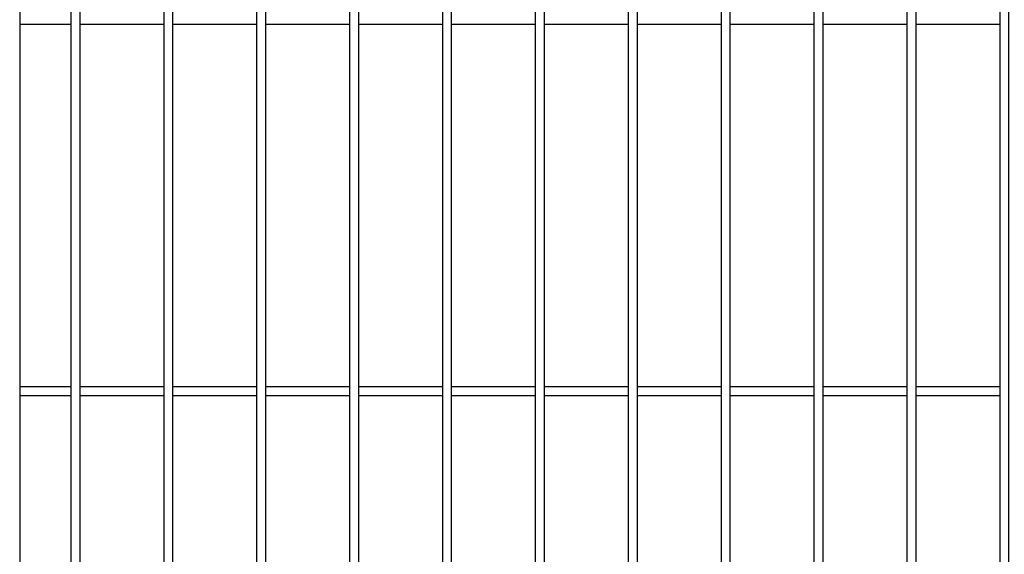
# Model space of a CAD drawing. Header units: inches. Extents: x 43593 to 117387, y -66787 to -26237.
# Tile 284 of 340: x 51251 to 51357, y -27723 to -27665. Entities that reach past the tile are written whole.
import ezdxf

# ---------------------------------------------------------------- set-up
doc = ezdxf.new("R2010")
doc.units = ezdxf.units.IN
doc.header["$MEASUREMENT"] = 0
doc.layers.add('AW OGRODZENIA', color=253, linetype='Continuous')

msp = doc.modelspace()

# ---------------------------------------------------------------- linework, layer by layer
at = {"layer": 'AW OGRODZENIA'}
for p, q in [((51250.576, -27545.548), (51250.576, -27774.748)), ((51250.576, -27665.469), (51256.084, -27665.469)), ((51250.576, -27665.469), (51256.084, -27665.469)), ((51250.576, -27665.469), (51256.084, -27665.469)), ((51250.576, -27665.469), (51256.084, -27665.469)), ((51250.576, -27665.469), (51256.084, -27665.469)), ((51257.076, -27665.469), (51266.084, -27665.469)), ((51257.076, -27665.469), (51266.084, -27665.469)), ((51257.076, -27665.469), (51266.084, -27665.469)), ((51257.076, -27665.469), (51266.084, -27665.469)), ((51257.076, -27665.469), (51266.084, -27665.469)), ((51257.076, -27665.469), (51266.084, -27665.469)), ((51257.076, -27665.469), (51266.084, -27665.469)), ((51257.076, -27665.469), (51266.084, -27665.469)), ((51257.076, -27665.469), (51266.084, -27665.469)), ((51257.076, -27665.469), (51266.084, -27665.469)), ((51257.076, -27665.469), (51266.084, -27665.469)), ((51257.076, -27665.469), (51266.084, -27665.469)), ((51257.076, -27665.469), (51266.084, -27665.469)), ((51257.076, -27665.469), (51266.084, -27665.469)), ((51257.076, -27665.469), (51266.084, -27665.469)), ((51257.076, -27665.469), (51266.084, -27665.469)), ((51257.076, -27665.469), (51266.084, -27665.469)), ((51257.076, -27665.469), (51266.084, -27665.469)), ((51257.076, -27665.469), (51266.084, -27665.469)), ((51257.076, -27665.469), (51266.084, -27665.469)), ((51257.076, -27665.469), (51266.084, -27665.469)), ((51257.076, -27665.469), (51266.084, -27665.469)), ((51257.076, -27665.469), (51266.084, -27665.469)), ((51257.076, -27665.469), (51266.084, -27665.469)), ((51257.076, -27665.469), (51266.084, -27665.469)), ((51267.076, -27665.469), (51276.084, -27665.469)), ((51267.076, -27665.469), (51276.084, -27665.469)), ((51267.076, -27665.469), (51276.084, -27665.469)), ((51267.076, -27665.469), (51276.084, -27665.469)), ((51267.076, -27665.469), (51276.084, -27665.469)), ((51267.076, -27665.469), (51276.084, -27665.469)), ((51267.076, -27665.469), (51276.084, -27665.469)), ((51267.076, -27665.469), (51276.084, -27665.469)), ((51267.076, -27665.469), (51276.084, -27665.469)), ((51267.076, -27665.469), (51276.084, -27665.469)), ((51267.076, -27665.469), (51276.084, -27665.469)), ((51267.076, -27665.469), (51276.084, -27665.469)), ((51267.076, -27665.469), (51276.084, -27665.469)), ((51267.076, -27665.469), (51276.084, -27665.469)), ((51267.076, -27665.469), (51276.084, -27665.469)), ((51267.076, -27665.469), (51276.084, -27665.469)), ((51267.076, -27665.469), (51276.084, -27665.469)), ((51267.076, -27665.469), (51276.084, -27665.469)), ((51267.076, -27665.469), (51276.084, -27665.469)), ((51267.076, -27665.469), (51276.084, -27665.469)), ((51267.076, -27665.469), (51276.084, -27665.469)), ((51267.076, -27665.469), (51276.084, -27665.469)), ((51267.076, -27665.469), (51276.084, -27665.469)), ((51267.076, -27665.469), (51276.084, -27665.469)), ((51267.076, -27665.469), (51276.084, -27665.469)), ((51277.076, -27665.469), (51286.084, -27665.469)), ((51277.076, -27665.469), (51286.084, -27665.469)), ((51277.076, -27665.469), (51286.084, -27665.469)), ((51277.076, -27665.469), (51286.084, -27665.469)), ((51277.076, -27665.469), (51286.084, -27665.469)), ((51277.076, -27665.469), (51286.084, -27665.469)), ((51277.076, -27665.469), (51286.084, -27665.469)), ((51277.076, -27665.469), (51286.084, -27665.469)), ((51277.076, -27665.469), (51286.084, -27665.469)), ((51277.076, -27665.469), (51286.084, -27665.469)), ((51277.076, -27665.469), (51286.084, -27665.469)), ((51277.076, -27665.469), (51286.084, -27665.469)), ((51277.076, -27665.469), (51286.084, -27665.469)), ((51277.076, -27665.469), (51286.084, -27665.469)), ((51277.076, -27665.469), (51286.084, -27665.469)), ((51277.076, -27665.469), (51286.084, -27665.469)), ((51277.076, -27665.469), (51286.084, -27665.469)), ((51277.076, -27665.469), (51286.084, -27665.469)), ((51277.076, -27665.469), (51286.084, -27665.469)), ((51277.076, -27665.469), (51286.084, -27665.469)), ((51277.076, -27665.469), (51286.084, -27665.469)), ((51277.076, -27665.469), (51286.084, -27665.469)), ((51277.076, -27665.469), (51286.084, -27665.469)), ((51277.076, -27665.469), (51286.084, -27665.469)), ((51277.076, -27665.469), (51286.084, -27665.469)), ((51287.076, -27665.469), (51296.084, -27665.469)), ((51287.076, -27665.469), (51296.084, -27665.469)), ((51287.076, -27665.469), (51296.084, -27665.469)), ((51287.076, -27665.469), (51296.084, -27665.469)), ((51287.076, -27665.469), (51296.084, -27665.469)), ((51287.076, -27665.469), (51296.084, -27665.469)), ((51287.076, -27665.469), (51296.084, -27665.469)), ((51287.076, -27665.469), (51296.084, -27665.469)), ((51287.076, -27665.469), (51296.084, -27665.469)), ((51287.076, -27665.469), (51296.084, -27665.469)), ((51287.076, -27665.469), (51296.084, -27665.469)), ((51287.076, -27665.469), (51296.084, -27665.469)), ((51287.076, -27665.469), (51296.084, -27665.469)), ((51287.076, -27665.469), (51296.084, -27665.469)), ((51287.076, -27665.469), (51296.084, -27665.469)), ((51287.076, -27665.469), (51296.084, -27665.469)), ((51287.076, -27665.469), (51296.084, -27665.469)), ((51287.076, -27665.469), (51296.084, -27665.469)), ((51287.076, -27665.469), (51296.084, -27665.469)), ((51287.076, -27665.469), (51296.084, -27665.469)), ((51287.076, -27665.469), (51296.084, -27665.469)), ((51287.076, -27665.469), (51296.084, -27665.469)), ((51287.076, -27665.469), (51296.084, -27665.469)), ((51287.076, -27665.469), (51296.084, -27665.469)), ((51287.076, -27665.469), (51296.084, -27665.469)), ((51297.076, -27665.469), (51306.084, -27665.469)), ((51297.076, -27665.469), (51306.084, -27665.469)), ((51297.076, -27665.469), (51306.084, -27665.469)), ((51297.076, -27665.469), (51306.084, -27665.469)), ((51297.076, -27665.469), (51306.084, -27665.469)), ((51297.076, -27665.469), (51306.084, -27665.469)), ((51297.076, -27665.469), (51306.084, -27665.469)), ((51297.076, -27665.469), (51306.084, -27665.469)), ((51297.076, -27665.469), (51306.084, -27665.469)), ((51297.076, -27665.469), (51306.084, -27665.469)), ((51297.076, -27665.469), (51306.084, -27665.469)), ((51297.076, -27665.469), (51306.084, -27665.469)), ((51297.076, -27665.469), (51306.084, -27665.469)), ((51297.076, -27665.469), (51306.084, -27665.469)), ((51297.076, -27665.469), (51306.084, -27665.469)), ((51297.076, -27665.469), (51306.084, -27665.469)), ((51297.076, -27665.469), (51306.084, -27665.469)), ((51297.076, -27665.469), (51306.084, -27665.469)), ((51297.076, -27665.469), (51306.084, -27665.469)), ((51297.076, -27665.469), (51306.084, -27665.469)), ((51297.076, -27665.469), (51306.084, -27665.469)), ((51297.076, -27665.469), (51306.084, -27665.469)), ((51297.076, -27665.469), (51306.084, -27665.469)), ((51297.076, -27665.469), (51306.084, -27665.469)), ((51297.076, -27665.469), (51306.084, -27665.469)), ((51307.076, -27665.469), (51316.084, -27665.469)), ((51307.076, -27665.469), (51316.084, -27665.469)), ((51307.076, -27665.469), (51316.084, -27665.469)), ((51307.076, -27665.469), (51316.084, -27665.469)), ((51307.076, -27665.469), (51316.084, -27665.469)), ((51307.076, -27665.469), (51316.084, -27665.469)), ((51307.076, -27665.469), (51316.084, -27665.469)), ((51307.076, -27665.469), (51316.084, -27665.469)), ((51307.076, -27665.469), (51316.084, -27665.469)), ((51307.076, -27665.469), (51316.084, -27665.469)), ((51307.076, -27665.469), (51316.084, -27665.469)), ((51307.076, -27665.469), (51316.084, -27665.469)), ((51307.076, -27665.469), (51316.084, -27665.469)), ((51307.076, -27665.469), (51316.084, -27665.469)), ((51307.076, -27665.469), (51316.084, -27665.469)), ((51307.076, -27665.469), (51316.084, -27665.469)), ((51307.076, -27665.469), (51316.084, -27665.469)), ((51307.076, -27665.469), (51316.084, -27665.469)), ((51307.076, -27665.469), (51316.084, -27665.469)), ((51307.076, -27665.469), (51316.084, -27665.469)), ((51307.076, -27665.469), (51316.084, -27665.469)), ((51307.076, -27665.469), (51316.084, -27665.469)), ((51307.076, -27665.469), (51316.084, -27665.469)), ((51307.076, -27665.469), (51316.084, -27665.469)), ((51307.076, -27665.469), (51316.084, -27665.469)), ((51317.076, -27665.469), (51326.084, -27665.469)), ((51317.076, -27665.469), (51326.084, -27665.469)), ((51317.076, -27665.469), (51326.084, -27665.469)), ((51317.076, -27665.469), (51326.084, -27665.469)), ((51317.076, -27665.469), (51326.084, -27665.469)), ((51317.076, -27665.469), (51326.084, -27665.469)), ((51317.076, -27665.469), (51326.084, -27665.469)), ((51317.076, -27665.469), (51326.084, -27665.469)), ((51317.076, -27665.469), (51326.084, -27665.469)), ((51317.076, -27665.469), (51326.084, -27665.469)), ((51317.076, -27665.469), (51326.084, -27665.469)), ((51317.076, -27665.469), (51326.084, -27665.469)), ((51317.076, -27665.469), (51326.084, -27665.469)), ((51317.076, -27665.469), (51326.084, -27665.469)), ((51317.076, -27665.469), (51326.084, -27665.469)), ((51317.076, -27665.469), (51326.084, -27665.469)), ((51317.076, -27665.469), (51326.084, -27665.469)), ((51317.076, -27665.469), (51326.084, -27665.469)), ((51317.076, -27665.469), (51326.084, -27665.469)), ((51317.076, -27665.469), (51326.084, -27665.469)), ((51317.076, -27665.469), (51326.084, -27665.469)), ((51317.076, -27665.469), (51326.084, -27665.469)), ((51317.076, -27665.469), (51326.084, -27665.469)), ((51317.076, -27665.469), (51326.084, -27665.469)), ((51317.076, -27665.469), (51326.084, -27665.469)), ((51327.076, -27665.469), (51336.084, -27665.469)), ((51327.076, -27665.469), (51336.084, -27665.469)), ((51327.076, -27665.469), (51336.084, -27665.469)), ((51327.076, -27665.469), (51336.084, -27665.469)), ((51327.076, -27665.469), (51336.084, -27665.469)), ((51327.076, -27665.469), (51336.084, -27665.469)), ((51327.076, -27665.469), (51336.084, -27665.469)), ((51327.076, -27665.469), (51336.084, -27665.469)), ((51327.076, -27665.469), (51336.084, -27665.469)), ((51327.076, -27665.469), (51336.084, -27665.469)), ((51327.076, -27665.469), (51336.084, -27665.469)), ((51327.076, -27665.469), (51336.084, -27665.469)), ((51327.076, -27665.469), (51336.084, -27665.469)), ((51327.076, -27665.469), (51336.084, -27665.469)), ((51327.076, -27665.469), (51336.084, -27665.469)), ((51327.076, -27665.469), (51336.084, -27665.469)), ((51327.076, -27665.469), (51336.084, -27665.469)), ((51327.076, -27665.469), (51336.084, -27665.469)), ((51327.076, -27665.469), (51336.084, -27665.469)), ((51327.076, -27665.469), (51336.084, -27665.469)), ((51327.076, -27665.469), (51336.084, -27665.469)), ((51327.076, -27665.469), (51336.084, -27665.469)), ((51327.076, -27665.469), (51336.084, -27665.469)), ((51327.076, -27665.469), (51336.084, -27665.469)), ((51327.076, -27665.469), (51336.084, -27665.469)), ((51337.076, -27665.469), (51346.084, -27665.469)), ((51337.076, -27665.469), (51346.084, -27665.469)), ((51337.076, -27665.469), (51346.084, -27665.469)), ((51337.076, -27665.469), (51346.084, -27665.469)), ((51337.076, -27665.469), (51346.084, -27665.469)), ((51337.076, -27665.469), (51346.084, -27665.469)), ((51337.076, -27665.469), (51346.084, -27665.469)), ((51337.076, -27665.469), (51346.084, -27665.469)), ((51337.076, -27665.469), (51346.084, -27665.469)), ((51337.076, -27665.469), (51346.084, -27665.469)), ((51337.076, -27665.469), (51346.084, -27665.469)), ((51337.076, -27665.469), (51346.084, -27665.469)), ((51337.076, -27665.469), (51346.084, -27665.469)), ((51337.076, -27665.469), (51346.084, -27665.469)), ((51337.076, -27665.469), (51346.084, -27665.469)), ((51337.076, -27665.469), (51346.084, -27665.469)), ((51337.076, -27665.469), (51346.084, -27665.469)), ((51337.076, -27665.469), (51346.084, -27665.469)), ((51337.076, -27665.469), (51346.084, -27665.469)), ((51337.076, -27665.469), (51346.084, -27665.469)), ((51337.076, -27665.469), (51346.084, -27665.469)), ((51337.076, -27665.469), (51346.084, -27665.469)), ((51337.076, -27665.469), (51346.084, -27665.469)), ((51337.076, -27665.469), (51346.084, -27665.469)), ((51337.076, -27665.469), (51346.084, -27665.469)), ((51347.076, -27665.469), (51356.084, -27665.469)), ((51347.076, -27665.469), (51356.084, -27665.469)), ((51347.076, -27665.469), (51356.084, -27665.469)), ((51347.076, -27665.469), (51356.084, -27665.469)), ((51347.076, -27665.469), (51356.084, -27665.469)), ((51347.076, -27665.469), (51356.084, -27665.469)), ((51347.076, -27665.469), (51356.084, -27665.469)), ((51347.076, -27665.469), (51356.084, -27665.469)), ((51347.076, -27665.469), (51356.084, -27665.469)), ((51347.076, -27665.469), (51356.084, -27665.469)), ((51347.076, -27665.469), (51356.084, -27665.469)), ((51347.076, -27665.469), (51356.084, -27665.469)), ((51347.076, -27665.469), (51356.084, -27665.469)), ((51347.076, -27665.469), (51356.084, -27665.469)), ((51347.076, -27665.469), (51356.084, -27665.469)), ((51347.076, -27665.469), (51356.084, -27665.469)), ((51347.076, -27665.469), (51356.084, -27665.469)), ((51347.076, -27665.469), (51356.084, -27665.469)), ((51347.076, -27665.469), (51356.084, -27665.469)), ((51347.076, -27665.469), (51356.084, -27665.469)), ((51347.076, -27665.469), (51356.084, -27665.469)), ((51347.076, -27665.469), (51356.084, -27665.469)), ((51347.076, -27665.469), (51356.084, -27665.469)), ((51347.076, -27665.469), (51356.084, -27665.469)), ((51347.076, -27665.469), (51356.084, -27665.469)), ((51250.576, -27704.469), (51256.084, -27704.469)), ((51250.576, -27704.469), (51256.084, -27704.469)), ((51250.576, -27704.469), (51256.084, -27704.469)), ((51250.576, -27704.469), (51256.084, -27704.469)), ((51250.576, -27704.469), (51256.084, -27704.469)), ((51250.576, -27704.469), (51256.084, -27704.469)), ((51250.576, -27704.469), (51256.084, -27704.469)), ((51250.576, -27704.469), (51256.084, -27704.469)), ((51250.576, -27704.469), (51256.084, -27704.469)), ((51250.576, -27704.469), (51256.084, -27704.469)), ((51250.576, -27704.469), (51256.084, -27704.469)), ((51250.576, -27704.469), (51256.084, -27704.469)), ((51250.576, -27704.469), (51256.084, -27704.469)), ((51250.576, -27704.469), (51256.084, -27704.469)), ((51250.576, -27704.469), (51256.084, -27704.469)), ((51250.576, -27704.469), (51256.084, -27704.469)), ((51250.576, -27704.469), (51256.084, -27704.469)), ((51250.576, -27704.469), (51256.084, -27704.469)), ((51250.576, -27704.469), (51256.084, -27704.469)), ((51250.576, -27704.469), (51256.084, -27704.469)), ((51250.576, -27704.469), (51256.084, -27704.469)), ((51250.576, -27704.469), (51256.084, -27704.469)), ((51250.576, -27704.469), (51256.084, -27704.469)), ((51250.576, -27704.469), (51256.084, -27704.469)), ((51250.576, -27704.469), (51256.084, -27704.469)), ((51257.076, -27704.469), (51266.084, -27704.469)), ((51257.076, -27704.469), (51266.084, -27704.469)), ((51257.076, -27704.469), (51266.084, -27704.469)), ((51257.076, -27704.469), (51266.084, -27704.469)), ((51257.076, -27704.469), (51266.084, -27704.469)), ((51257.076, -27704.469), (51266.084, -27704.469)), ((51257.076, -27704.469), (51266.084, -27704.469)), ((51257.076, -27704.469), (51266.084, -27704.469)), ((51257.076, -27704.469), (51266.084, -27704.469)), ((51257.076, -27704.469), (51266.084, -27704.469)), ((51257.076, -27704.469), (51266.084, -27704.469)), ((51257.076, -27704.469), (51266.084, -27704.469)), ((51257.076, -27704.469), (51266.084, -27704.469)), ((51257.076, -27704.469), (51266.084, -27704.469)), ((51257.076, -27704.469), (51266.084, -27704.469)), ((51257.076, -27704.469), (51266.084, -27704.469)), ((51257.076, -27704.469), (51266.084, -27704.469)), ((51257.076, -27704.469), (51266.084, -27704.469)), ((51257.076, -27704.469), (51266.084, -27704.469)), ((51257.076, -27704.469), (51266.084, -27704.469)), ((51257.076, -27704.469), (51266.084, -27704.469)), ((51257.076, -27704.469), (51266.084, -27704.469)), ((51257.076, -27704.469), (51266.084, -27704.469)), ((51257.076, -27704.469), (51266.084, -27704.469)), ((51257.076, -27704.469), (51266.084, -27704.469)), ((51267.076, -27704.469), (51276.084, -27704.469)), ((51267.076, -27704.469), (51276.084, -27704.469)), ((51267.076, -27704.469), (51276.084, -27704.469)), ((51267.076, -27704.469), (51276.084, -27704.469)), ((51267.076, -27704.469), (51276.084, -27704.469)), ((51267.076, -27704.469), (51276.084, -27704.469)), ((51267.076, -27704.469), (51276.084, -27704.469)), ((51267.076, -27704.469), (51276.084, -27704.469)), ((51267.076, -27704.469), (51276.084, -27704.469)), ((51267.076, -27704.469), (51276.084, -27704.469)), ((51267.076, -27704.469), (51276.084, -27704.469)), ((51267.076, -27704.469), (51276.084, -27704.469)), ((51267.076, -27704.469), (51276.084, -27704.469)), ((51267.076, -27704.469), (51276.084, -27704.469)), ((51267.076, -27704.469), (51276.084, -27704.469)), ((51267.076, -27704.469), (51276.084, -27704.469)), ((51267.076, -27704.469), (51276.084, -27704.469)), ((51267.076, -27704.469), (51276.084, -27704.469)), ((51267.076, -27704.469), (51276.084, -27704.469)), ((51267.076, -27704.469), (51276.084, -27704.469)), ((51267.076, -27704.469), (51276.084, -27704.469)), ((51267.076, -27704.469), (51276.084, -27704.469)), ((51267.076, -27704.469), (51276.084, -27704.469)), ((51267.076, -27704.469), (51276.084, -27704.469)), ((51267.076, -27704.469), (51276.084, -27704.469)), ((51277.076, -27704.469), (51286.084, -27704.469)), ((51277.076, -27704.469), (51286.084, -27704.469)), ((51277.076, -27704.469), (51286.084, -27704.469)), ((51277.076, -27704.469), (51286.084, -27704.469)), ((51277.076, -27704.469), (51286.084, -27704.469)), ((51277.076, -27704.469), (51286.084, -27704.469)), ((51277.076, -27704.469), (51286.084, -27704.469)), ((51277.076, -27704.469), (51286.084, -27704.469)), ((51277.076, -27704.469), (51286.084, -27704.469)), ((51277.076, -27704.469), (51286.084, -27704.469)), ((51277.076, -27704.469), (51286.084, -27704.469)), ((51277.076, -27704.469), (51286.084, -27704.469)), ((51277.076, -27704.469), (51286.084, -27704.469)), ((51277.076, -27704.469), (51286.084, -27704.469)), ((51277.076, -27704.469), (51286.084, -27704.469)), ((51277.076, -27704.469), (51286.084, -27704.469)), ((51277.076, -27704.469), (51286.084, -27704.469)), ((51277.076, -27704.469), (51286.084, -27704.469)), ((51277.076, -27704.469), (51286.084, -27704.469)), ((51277.076, -27704.469), (51286.084, -27704.469)), ((51277.076, -27704.469), (51286.084, -27704.469)), ((51277.076, -27704.469), (51286.084, -27704.469)), ((51277.076, -27704.469), (51286.084, -27704.469)), ((51277.076, -27704.469), (51286.084, -27704.469)), ((51277.076, -27704.469), (51286.084, -27704.469)), ((51287.076, -27704.469), (51296.084, -27704.469)), ((51287.076, -27704.469), (51296.084, -27704.469)), ((51287.076, -27704.469), (51296.084, -27704.469)), ((51287.076, -27704.469), (51296.084, -27704.469)), ((51287.076, -27704.469), (51296.084, -27704.469)), ((51287.076, -27704.469), (51296.084, -27704.469)), ((51287.076, -27704.469), (51296.084, -27704.469)), ((51287.076, -27704.469), (51296.084, -27704.469)), ((51287.076, -27704.469), (51296.084, -27704.469)), ((51287.076, -27704.469), (51296.084, -27704.469)), ((51287.076, -27704.469), (51296.084, -27704.469)), ((51287.076, -27704.469), (51296.084, -27704.469)), ((51287.076, -27704.469), (51296.084, -27704.469)), ((51287.076, -27704.469), (51296.084, -27704.469)), ((51287.076, -27704.469), (51296.084, -27704.469)), ((51287.076, -27704.469), (51296.084, -27704.469)), ((51287.076, -27704.469), (51296.084, -27704.469)), ((51287.076, -27704.469), (51296.084, -27704.469)), ((51287.076, -27704.469), (51296.084, -27704.469)), ((51287.076, -27704.469), (51296.084, -27704.469)), ((51287.076, -27704.469), (51296.084, -27704.469)), ((51287.076, -27704.469), (51296.084, -27704.469)), ((51287.076, -27704.469), (51296.084, -27704.469)), ((51287.076, -27704.469), (51296.084, -27704.469)), ((51287.076, -27704.469), (51296.084, -27704.469)), ((51297.076, -27704.469), (51306.084, -27704.469)), ((51297.076, -27704.469), (51306.084, -27704.469)), ((51297.076, -27704.469), (51306.084, -27704.469)), ((51297.076, -27704.469), (51306.084, -27704.469)), ((51297.076, -27704.469), (51306.084, -27704.469)), ((51297.076, -27704.469), (51306.084, -27704.469)), ((51297.076, -27704.469), (51306.084, -27704.469)), ((51297.076, -27704.469), (51306.084, -27704.469)), ((51297.076, -27704.469), (51306.084, -27704.469)), ((51297.076, -27704.469), (51306.084, -27704.469)), ((51297.076, -27704.469), (51306.084, -27704.469)), ((51297.076, -27704.469), (51306.084, -27704.469)), ((51297.076, -27704.469), (51306.084, -27704.469)), ((51297.076, -27704.469), (51306.084, -27704.469)), ((51297.076, -27704.469), (51306.084, -27704.469)), ((51297.076, -27704.469), (51306.084, -27704.469)), ((51297.076, -27704.469), (51306.084, -27704.469)), ((51297.076, -27704.469), (51306.084, -27704.469)), ((51297.076, -27704.469), (51306.084, -27704.469)), ((51297.076, -27704.469), (51306.084, -27704.469)), ((51297.076, -27704.469), (51306.084, -27704.469)), ((51297.076, -27704.469), (51306.084, -27704.469)), ((51297.076, -27704.469), (51306.084, -27704.469)), ((51297.076, -27704.469), (51306.084, -27704.469)), ((51297.076, -27704.469), (51306.084, -27704.469)), ((51307.076, -27704.469), (51316.084, -27704.469)), ((51307.076, -27704.469), (51316.084, -27704.469)), ((51307.076, -27704.469), (51316.084, -27704.469)), ((51307.076, -27704.469), (51316.084, -27704.469)), ((51307.076, -27704.469), (51316.084, -27704.469)), ((51307.076, -27704.469), (51316.084, -27704.469)), ((51307.076, -27704.469), (51316.084, -27704.469)), ((51307.076, -27704.469), (51316.084, -27704.469)), ((51307.076, -27704.469), (51316.084, -27704.469)), ((51307.076, -27704.469), (51316.084, -27704.469)), ((51307.076, -27704.469), (51316.084, -27704.469)), ((51307.076, -27704.469), (51316.084, -27704.469)), ((51307.076, -27704.469), (51316.084, -27704.469)), ((51307.076, -27704.469), (51316.084, -27704.469)), ((51307.076, -27704.469), (51316.084, -27704.469)), ((51307.076, -27704.469), (51316.084, -27704.469)), ((51307.076, -27704.469), (51316.084, -27704.469)), ((51307.076, -27704.469), (51316.084, -27704.469)), ((51307.076, -27704.469), (51316.084, -27704.469)), ((51307.076, -27704.469), (51316.084, -27704.469)), ((51307.076, -27704.469), (51316.084, -27704.469)), ((51307.076, -27704.469), (51316.084, -27704.469)), ((51307.076, -27704.469), (51316.084, -27704.469)), ((51307.076, -27704.469), (51316.084, -27704.469)), ((51307.076, -27704.469), (51316.084, -27704.469)), ((51317.076, -27704.469), (51326.084, -27704.469)), ((51317.076, -27704.469), (51326.084, -27704.469)), ((51317.076, -27704.469), (51326.084, -27704.469)), ((51317.076, -27704.469), (51326.084, -27704.469)), ((51317.076, -27704.469), (51326.084, -27704.469)), ((51317.076, -27704.469), (51326.084, -27704.469)), ((51317.076, -27704.469), (51326.084, -27704.469)), ((51317.076, -27704.469), (51326.084, -27704.469)), ((51317.076, -27704.469), (51326.084, -27704.469)), ((51317.076, -27704.469), (51326.084, -27704.469)), ((51317.076, -27704.469), (51326.084, -27704.469)), ((51317.076, -27704.469), (51326.084, -27704.469)), ((51317.076, -27704.469), (51326.084, -27704.469)), ((51317.076, -27704.469), (51326.084, -27704.469)), ((51317.076, -27704.469), (51326.084, -27704.469)), ((51317.076, -27704.469), (51326.084, -27704.469)), ((51317.076, -27704.469), (51326.084, -27704.469)), ((51317.076, -27704.469), (51326.084, -27704.469)), ((51317.076, -27704.469), (51326.084, -27704.469)), ((51317.076, -27704.469), (51326.084, -27704.469)), ((51317.076, -27704.469), (51326.084, -27704.469)), ((51317.076, -27704.469), (51326.084, -27704.469)), ((51317.076, -27704.469), (51326.084, -27704.469)), ((51317.076, -27704.469), (51326.084, -27704.469)), ((51317.076, -27704.469), (51326.084, -27704.469)), ((51327.076, -27704.469), (51336.084, -27704.469)), ((51327.076, -27704.469), (51336.084, -27704.469)), ((51327.076, -27704.469), (51336.084, -27704.469)), ((51327.076, -27704.469), (51336.084, -27704.469)), ((51327.076, -27704.469), (51336.084, -27704.469)), ((51327.076, -27704.469), (51336.084, -27704.469)), ((51327.076, -27704.469), (51336.084, -27704.469)), ((51327.076, -27704.469), (51336.084, -27704.469)), ((51327.076, -27704.469), (51336.084, -27704.469)), ((51327.076, -27704.469), (51336.084, -27704.469)), ((51327.076, -27704.469), (51336.084, -27704.469)), ((51327.076, -27704.469), (51336.084, -27704.469)), ((51327.076, -27704.469), (51336.084, -27704.469)), ((51327.076, -27704.469), (51336.084, -27704.469)), ((51327.076, -27704.469), (51336.084, -27704.469)), ((51327.076, -27704.469), (51336.084, -27704.469)), ((51327.076, -27704.469), (51336.084, -27704.469)), ((51327.076, -27704.469), (51336.084, -27704.469)), ((51327.076, -27704.469), (51336.084, -27704.469)), ((51327.076, -27704.469), (51336.084, -27704.469)), ((51327.076, -27704.469), (51336.084, -27704.469)), ((51327.076, -27704.469), (51336.084, -27704.469)), ((51327.076, -27704.469), (51336.084, -27704.469)), ((51327.076, -27704.469), (51336.084, -27704.469)), ((51327.076, -27704.469), (51336.084, -27704.469)), ((51337.076, -27704.469), (51346.084, -27704.469)), ((51337.076, -27704.469), (51346.084, -27704.469)), ((51337.076, -27704.469), (51346.084, -27704.469)), ((51337.076, -27704.469), (51346.084, -27704.469)), ((51337.076, -27704.469), (51346.084, -27704.469)), ((51337.076, -27704.469), (51346.084, -27704.469)), ((51337.076, -27704.469), (51346.084, -27704.469)), ((51337.076, -27704.469), (51346.084, -27704.469)), ((51337.076, -27704.469), (51346.084, -27704.469)), ((51337.076, -27704.469), (51346.084, -27704.469)), ((51337.076, -27704.469), (51346.084, -27704.469)), ((51337.076, -27704.469), (51346.084, -27704.469)), ((51337.076, -27704.469), (51346.084, -27704.469)), ((51337.076, -27704.469), (51346.084, -27704.469)), ((51337.076, -27704.469), (51346.084, -27704.469)), ((51337.076, -27704.469), (51346.084, -27704.469)), ((51337.076, -27704.469), (51346.084, -27704.469)), ((51337.076, -27704.469), (51346.084, -27704.469)), ((51337.076, -27704.469), (51346.084, -27704.469)), ((51337.076, -27704.469), (51346.084, -27704.469)), ((51337.076, -27704.469), (51346.084, -27704.469)), ((51337.076, -27704.469), (51346.084, -27704.469)), ((51337.076, -27704.469), (51346.084, -27704.469)), ((51337.076, -27704.469), (51346.084, -27704.469)), ((51337.076, -27704.469), (51346.084, -27704.469)), ((51347.076, -27704.469), (51356.084, -27704.469)), ((51347.076, -27704.469), (51356.084, -27704.469)), ((51347.076, -27704.469), (51356.084, -27704.469)), ((51347.076, -27704.469), (51356.084, -27704.469)), ((51347.076, -27704.469), (51356.084, -27704.469)), ((51347.076, -27704.469), (51356.084, -27704.469)), ((51347.076, -27704.469), (51356.084, -27704.469)), ((51347.076, -27704.469), (51356.084, -27704.469)), ((51347.076, -27704.469), (51356.084, -27704.469)), ((51347.076, -27704.469), (51356.084, -27704.469)), ((51347.076, -27704.469), (51356.084, -27704.469)), ((51347.076, -27704.469), (51356.084, -27704.469)), ((51347.076, -27704.469), (51356.084, -27704.469)), ((51347.076, -27704.469), (51356.084, -27704.469)), ((51347.076, -27704.469), (51356.084, -27704.469)), ((51347.076, -27704.469), (51356.084, -27704.469)), ((51347.076, -27704.469), (51356.084, -27704.469)), ((51347.076, -27704.469), (51356.084, -27704.469)), ((51347.076, -27704.469), (51356.084, -27704.469)), ((51347.076, -27704.469), (51356.084, -27704.469)), ((51347.076, -27704.469), (51356.084, -27704.469)), ((51347.076, -27704.469), (51356.084, -27704.469)), ((51347.076, -27704.469), (51356.084, -27704.469)), ((51347.076, -27704.469), (51356.084, -27704.469)), ((51347.076, -27704.469), (51356.084, -27704.469)), ((51250.576, -27705.469), (51256.084, -27705.469)), ((51250.576, -27705.469), (51256.084, -27705.469)), ((51250.576, -27705.469), (51256.084, -27705.469)), ((51250.576, -27705.469), (51256.084, -27705.469)), ((51250.576, -27705.469), (51256.084, -27705.469)), ((51250.576, -27705.469), (51256.084, -27705.469)), ((51250.576, -27705.469), (51256.084, -27705.469)), ((51250.576, -27705.469), (51256.084, -27705.469)), ((51250.576, -27705.469), (51256.084, -27705.469)), ((51250.576, -27705.469), (51256.084, -27705.469)), ((51250.576, -27705.469), (51256.084, -27705.469)), ((51250.576, -27705.469), (51256.084, -27705.469)), ((51250.576, -27705.469), (51256.084, -27705.469)), ((51250.576, -27705.469), (51256.084, -27705.469)), ((51250.576, -27705.469), (51256.084, -27705.469)), ((51250.576, -27705.469), (51256.084, -27705.469)), ((51250.576, -27705.469), (51256.084, -27705.469)), ((51250.576, -27705.469), (51256.084, -27705.469)), ((51250.576, -27705.469), (51256.084, -27705.469)), ((51250.576, -27705.469), (51256.084, -27705.469)), ((51250.576, -27705.469), (51256.084, -27705.469)), ((51250.576, -27705.469), (51256.084, -27705.469)), ((51250.576, -27705.469), (51256.084, -27705.469)), ((51250.576, -27705.469), (51256.084, -27705.469)), ((51250.576, -27705.469), (51256.084, -27705.469)), ((51257.076, -27705.469), (51266.084, -27705.469)), ((51257.076, -27705.469), (51266.084, -27705.469)), ((51257.076, -27705.469), (51266.084, -27705.469)), ((51257.076, -27705.469), (51266.084, -27705.469)), ((51257.076, -27705.469), (51266.084, -27705.469)), ((51257.076, -27705.469), (51266.084, -27705.469)), ((51257.076, -27705.469), (51266.084, -27705.469)), ((51257.076, -27705.469), (51266.084, -27705.469)), ((51257.076, -27705.469), (51266.084, -27705.469)), ((51257.076, -27705.469), (51266.084, -27705.469)), ((51257.076, -27705.469), (51266.084, -27705.469)), ((51257.076, -27705.469), (51266.084, -27705.469)), ((51257.076, -27705.469), (51266.084, -27705.469)), ((51257.076, -27705.469), (51266.084, -27705.469)), ((51257.076, -27705.469), (51266.084, -27705.469)), ((51257.076, -27705.469), (51266.084, -27705.469)), ((51257.076, -27705.469), (51266.084, -27705.469)), ((51257.076, -27705.469), (51266.084, -27705.469)), ((51257.076, -27705.469), (51266.084, -27705.469)), ((51257.076, -27705.469), (51266.084, -27705.469)), ((51257.076, -27705.469), (51266.084, -27705.469)), ((51257.076, -27705.469), (51266.084, -27705.469)), ((51257.076, -27705.469), (51266.084, -27705.469)), ((51257.076, -27705.469), (51266.084, -27705.469)), ((51257.076, -27705.469), (51266.084, -27705.469)), ((51267.076, -27705.469), (51276.084, -27705.469)), ((51267.076, -27705.469), (51276.084, -27705.469)), ((51267.076, -27705.469), (51276.084, -27705.469)), ((51267.076, -27705.469), (51276.084, -27705.469)), ((51267.076, -27705.469), (51276.084, -27705.469)), ((51267.076, -27705.469), (51276.084, -27705.469)), ((51267.076, -27705.469), (51276.084, -27705.469)), ((51267.076, -27705.469), (51276.084, -27705.469)), ((51267.076, -27705.469), (51276.084, -27705.469)), ((51267.076, -27705.469), (51276.084, -27705.469)), ((51267.076, -27705.469), (51276.084, -27705.469)), ((51267.076, -27705.469), (51276.084, -27705.469)), ((51267.076, -27705.469), (51276.084, -27705.469)), ((51267.076, -27705.469), (51276.084, -27705.469)), ((51267.076, -27705.469), (51276.084, -27705.469)), ((51267.076, -27705.469), (51276.084, -27705.469)), ((51267.076, -27705.469), (51276.084, -27705.469)), ((51267.076, -27705.469), (51276.084, -27705.469)), ((51267.076, -27705.469), (51276.084, -27705.469)), ((51267.076, -27705.469), (51276.084, -27705.469)), ((51267.076, -27705.469), (51276.084, -27705.469)), ((51267.076, -27705.469), (51276.084, -27705.469)), ((51267.076, -27705.469), (51276.084, -27705.469)), ((51267.076, -27705.469), (51276.084, -27705.469)), ((51267.076, -27705.469), (51276.084, -27705.469)), ((51277.076, -27705.469), (51286.084, -27705.469)), ((51277.076, -27705.469), (51286.084, -27705.469)), ((51277.076, -27705.469), (51286.084, -27705.469)), ((51277.076, -27705.469), (51286.084, -27705.469)), ((51277.076, -27705.469), (51286.084, -27705.469)), ((51277.076, -27705.469), (51286.084, -27705.469)), ((51277.076, -27705.469), (51286.084, -27705.469)), ((51277.076, -27705.469), (51286.084, -27705.469)), ((51277.076, -27705.469), (51286.084, -27705.469)), ((51277.076, -27705.469), (51286.084, -27705.469)), ((51277.076, -27705.469), (51286.084, -27705.469)), ((51277.076, -27705.469), (51286.084, -27705.469)), ((51277.076, -27705.469), (51286.084, -27705.469)), ((51277.076, -27705.469), (51286.084, -27705.469)), ((51277.076, -27705.469), (51286.084, -27705.469)), ((51277.076, -27705.469), (51286.084, -27705.469)), ((51277.076, -27705.469), (51286.084, -27705.469)), ((51277.076, -27705.469), (51286.084, -27705.469)), ((51277.076, -27705.469), (51286.084, -27705.469)), ((51277.076, -27705.469), (51286.084, -27705.469)), ((51277.076, -27705.469), (51286.084, -27705.469)), ((51277.076, -27705.469), (51286.084, -27705.469)), ((51277.076, -27705.469), (51286.084, -27705.469)), ((51277.076, -27705.469), (51286.084, -27705.469)), ((51277.076, -27705.469), (51286.084, -27705.469)), ((51287.076, -27705.469), (51296.084, -27705.469)), ((51287.076, -27705.469), (51296.084, -27705.469)), ((51287.076, -27705.469), (51296.084, -27705.469)), ((51287.076, -27705.469), (51296.084, -27705.469)), ((51287.076, -27705.469), (51296.084, -27705.469)), ((51287.076, -27705.469), (51296.084, -27705.469)), ((51287.076, -27705.469), (51296.084, -27705.469)), ((51287.076, -27705.469), (51296.084, -27705.469)), ((51287.076, -27705.469), (51296.084, -27705.469)), ((51287.076, -27705.469), (51296.084, -27705.469)), ((51287.076, -27705.469), (51296.084, -27705.469)), ((51287.076, -27705.469), (51296.084, -27705.469)), ((51287.076, -27705.469), (51296.084, -27705.469)), ((51287.076, -27705.469), (51296.084, -27705.469)), ((51287.076, -27705.469), (51296.084, -27705.469)), ((51287.076, -27705.469), (51296.084, -27705.469)), ((51287.076, -27705.469), (51296.084, -27705.469)), ((51287.076, -27705.469), (51296.084, -27705.469)), ((51287.076, -27705.469), (51296.084, -27705.469)), ((51287.076, -27705.469), (51296.084, -27705.469)), ((51287.076, -27705.469), (51296.084, -27705.469)), ((51287.076, -27705.469), (51296.084, -27705.469)), ((51287.076, -27705.469), (51296.084, -27705.469)), ((51287.076, -27705.469), (51296.084, -27705.469)), ((51287.076, -27705.469), (51296.084, -27705.469)), ((51297.076, -27705.469), (51306.084, -27705.469)), ((51297.076, -27705.469), (51306.084, -27705.469)), ((51297.076, -27705.469), (51306.084, -27705.469)), ((51297.076, -27705.469), (51306.084, -27705.469)), ((51297.076, -27705.469), (51306.084, -27705.469)), ((51297.076, -27705.469), (51306.084, -27705.469)), ((51297.076, -27705.469), (51306.084, -27705.469)), ((51297.076, -27705.469), (51306.084, -27705.469)), ((51297.076, -27705.469), (51306.084, -27705.469)), ((51297.076, -27705.469), (51306.084, -27705.469)), ((51297.076, -27705.469), (51306.084, -27705.469)), ((51297.076, -27705.469), (51306.084, -27705.469)), ((51297.076, -27705.469), (51306.084, -27705.469)), ((51297.076, -27705.469), (51306.084, -27705.469)), ((51297.076, -27705.469), (51306.084, -27705.469)), ((51297.076, -27705.469), (51306.084, -27705.469)), ((51297.076, -27705.469), (51306.084, -27705.469)), ((51297.076, -27705.469), (51306.084, -27705.469)), ((51297.076, -27705.469), (51306.084, -27705.469)), ((51297.076, -27705.469), (51306.084, -27705.469)), ((51297.076, -27705.469), (51306.084, -27705.469)), ((51297.076, -27705.469), (51306.084, -27705.469)), ((51297.076, -27705.469), (51306.084, -27705.469)), ((51297.076, -27705.469), (51306.084, -27705.469)), ((51297.076, -27705.469), (51306.084, -27705.469)), ((51307.076, -27705.469), (51316.084, -27705.469)), ((51307.076, -27705.469), (51316.084, -27705.469)), ((51307.076, -27705.469), (51316.084, -27705.469)), ((51307.076, -27705.469), (51316.084, -27705.469)), ((51307.076, -27705.469), (51316.084, -27705.469)), ((51307.076, -27705.469), (51316.084, -27705.469)), ((51307.076, -27705.469), (51316.084, -27705.469)), ((51307.076, -27705.469), (51316.084, -27705.469)), ((51307.076, -27705.469), (51316.084, -27705.469)), ((51307.076, -27705.469), (51316.084, -27705.469)), ((51307.076, -27705.469), (51316.084, -27705.469)), ((51307.076, -27705.469), (51316.084, -27705.469)), ((51307.076, -27705.469), (51316.084, -27705.469)), ((51307.076, -27705.469), (51316.084, -27705.469)), ((51307.076, -27705.469), (51316.084, -27705.469)), ((51307.076, -27705.469), (51316.084, -27705.469)), ((51307.076, -27705.469), (51316.084, -27705.469)), ((51307.076, -27705.469), (51316.084, -27705.469)), ((51307.076, -27705.469), (51316.084, -27705.469)), ((51307.076, -27705.469), (51316.084, -27705.469)), ((51307.076, -27705.469), (51316.084, -27705.469)), ((51307.076, -27705.469), (51316.084, -27705.469)), ((51307.076, -27705.469), (51316.084, -27705.469)), ((51307.076, -27705.469), (51316.084, -27705.469)), ((51307.076, -27705.469), (51316.084, -27705.469)), ((51317.076, -27705.469), (51326.084, -27705.469)), ((51317.076, -27705.469), (51326.084, -27705.469)), ((51317.076, -27705.469), (51326.084, -27705.469)), ((51317.076, -27705.469), (51326.084, -27705.469)), ((51317.076, -27705.469), (51326.084, -27705.469)), ((51317.076, -27705.469), (51326.084, -27705.469)), ((51317.076, -27705.469), (51326.084, -27705.469)), ((51317.076, -27705.469), (51326.084, -27705.469)), ((51317.076, -27705.469), (51326.084, -27705.469)), ((51317.076, -27705.469), (51326.084, -27705.469)), ((51317.076, -27705.469), (51326.084, -27705.469)), ((51317.076, -27705.469), (51326.084, -27705.469)), ((51317.076, -27705.469), (51326.084, -27705.469)), ((51317.076, -27705.469), (51326.084, -27705.469)), ((51317.076, -27705.469), (51326.084, -27705.469)), ((51317.076, -27705.469), (51326.084, -27705.469)), ((51317.076, -27705.469), (51326.084, -27705.469)), ((51317.076, -27705.469), (51326.084, -27705.469)), ((51317.076, -27705.469), (51326.084, -27705.469)), ((51317.076, -27705.469), (51326.084, -27705.469)), ((51317.076, -27705.469), (51326.084, -27705.469)), ((51317.076, -27705.469), (51326.084, -27705.469)), ((51317.076, -27705.469), (51326.084, -27705.469)), ((51317.076, -27705.469), (51326.084, -27705.469)), ((51317.076, -27705.469), (51326.084, -27705.469)), ((51327.076, -27705.469), (51336.084, -27705.469)), ((51327.076, -27705.469), (51336.084, -27705.469)), ((51327.076, -27705.469), (51336.084, -27705.469)), ((51327.076, -27705.469), (51336.084, -27705.469)), ((51327.076, -27705.469), (51336.084, -27705.469)), ((51327.076, -27705.469), (51336.084, -27705.469)), ((51327.076, -27705.469), (51336.084, -27705.469)), ((51327.076, -27705.469), (51336.084, -27705.469)), ((51327.076, -27705.469), (51336.084, -27705.469)), ((51327.076, -27705.469), (51336.084, -27705.469)), ((51327.076, -27705.469), (51336.084, -27705.469)), ((51327.076, -27705.469), (51336.084, -27705.469)), ((51327.076, -27705.469), (51336.084, -27705.469)), ((51327.076, -27705.469), (51336.084, -27705.469)), ((51327.076, -27705.469), (51336.084, -27705.469)), ((51327.076, -27705.469), (51336.084, -27705.469)), ((51327.076, -27705.469), (51336.084, -27705.469)), ((51327.076, -27705.469), (51336.084, -27705.469)), ((51327.076, -27705.469), (51336.084, -27705.469)), ((51327.076, -27705.469), (51336.084, -27705.469)), ((51327.076, -27705.469), (51336.084, -27705.469)), ((51327.076, -27705.469), (51336.084, -27705.469)), ((51327.076, -27705.469), (51336.084, -27705.469)), ((51327.076, -27705.469), (51336.084, -27705.469)), ((51327.076, -27705.469), (51336.084, -27705.469)), ((51337.076, -27705.469), (51346.084, -27705.469)), ((51337.076, -27705.469), (51346.084, -27705.469)), ((51337.076, -27705.469), (51346.084, -27705.469)), ((51337.076, -27705.469), (51346.084, -27705.469)), ((51337.076, -27705.469), (51346.084, -27705.469)), ((51337.076, -27705.469), (51346.084, -27705.469)), ((51337.076, -27705.469), (51346.084, -27705.469)), ((51337.076, -27705.469), (51346.084, -27705.469)), ((51337.076, -27705.469), (51346.084, -27705.469)), ((51337.076, -27705.469), (51346.084, -27705.469)), ((51337.076, -27705.469), (51346.084, -27705.469)), ((51337.076, -27705.469), (51346.084, -27705.469)), ((51337.076, -27705.469), (51346.084, -27705.469)), ((51337.076, -27705.469), (51346.084, -27705.469)), ((51337.076, -27705.469), (51346.084, -27705.469)), ((51337.076, -27705.469), (51346.084, -27705.469)), ((51337.076, -27705.469), (51346.084, -27705.469)), ((51337.076, -27705.469), (51346.084, -27705.469)), ((51337.076, -27705.469), (51346.084, -27705.469)), ((51337.076, -27705.469), (51346.084, -27705.469)), ((51337.076, -27705.469), (51346.084, -27705.469)), ((51337.076, -27705.469), (51346.084, -27705.469)), ((51337.076, -27705.469), (51346.084, -27705.469)), ((51337.076, -27705.469), (51346.084, -27705.469)), ((51337.076, -27705.469), (51346.084, -27705.469)), ((51347.076, -27705.469), (51356.084, -27705.469)), ((51347.076, -27705.469), (51356.084, -27705.469)), ((51347.076, -27705.469), (51356.084, -27705.469)), ((51347.076, -27705.469), (51356.084, -27705.469)), ((51347.076, -27705.469), (51356.084, -27705.469)), ((51347.076, -27705.469), (51356.084, -27705.469)), ((51347.076, -27705.469), (51356.084, -27705.469)), ((51347.076, -27705.469), (51356.084, -27705.469)), ((51347.076, -27705.469), (51356.084, -27705.469)), ((51347.076, -27705.469), (51356.084, -27705.469)), ((51347.076, -27705.469), (51356.084, -27705.469)), ((51347.076, -27705.469), (51356.084, -27705.469)), ((51347.076, -27705.469), (51356.084, -27705.469)), ((51347.076, -27705.469), (51356.084, -27705.469)), ((51347.076, -27705.469), (51356.084, -27705.469)), ((51347.076, -27705.469), (51356.084, -27705.469)), ((51347.076, -27705.469), (51356.084, -27705.469)), ((51347.076, -27705.469), (51356.084, -27705.469)), ((51347.076, -27705.469), (51356.084, -27705.469)), ((51347.076, -27705.469), (51356.084, -27705.469)), ((51347.076, -27705.469), (51356.084, -27705.469)), ((51347.076, -27705.469), (51356.084, -27705.469)), ((51347.076, -27705.469), (51356.084, -27705.469)), ((51347.076, -27705.469), (51356.084, -27705.469)), ((51347.076, -27705.469), (51356.084, -27705.469))]:
    msp.add_line(p, q, dxfattribs=at)
for points in [[(51257.076, -27545.548), (51256.084, -27545.548), (51256.084, -27774.748), (51257.076, -27774.748)], [(51267.076, -27545.548), (51266.084, -27545.548), (51266.084, -27774.748), (51267.076, -27774.748)], [(51277.076, -27545.548), (51276.084, -27545.548), (51276.084, -27774.748), (51277.076, -27774.748)], [(51287.076, -27545.548), (51286.084, -27545.548), (51286.084, -27774.748), (51287.076, -27774.748)], [(51297.076, -27545.548), (51296.084, -27545.548), (51296.084, -27774.748), (51297.076, -27774.748)], [(51307.076, -27545.548), (51306.084, -27545.548), (51306.084, -27774.748), (51307.076, -27774.748)], [(51317.076, -27545.548), (51316.084, -27545.548), (51316.084, -27774.748), (51317.076, -27774.748)], [(51327.076, -27545.548), (51326.084, -27545.548), (51326.084, -27774.748), (51327.076, -27774.748)], [(51337.076, -27545.548), (51336.084, -27545.548), (51336.084, -27774.748), (51337.076, -27774.748)], [(51347.076, -27545.548), (51346.084, -27545.548), (51346.084, -27774.748), (51347.076, -27774.748)], [(51357.076, -27545.548), (51356.084, -27545.548), (51356.084, -27774.748), (51357.076, -27774.748)]]:
    msp.add_lwpolyline(points, close=True, dxfattribs=at)

doc.saveas('drawing.dxf')
